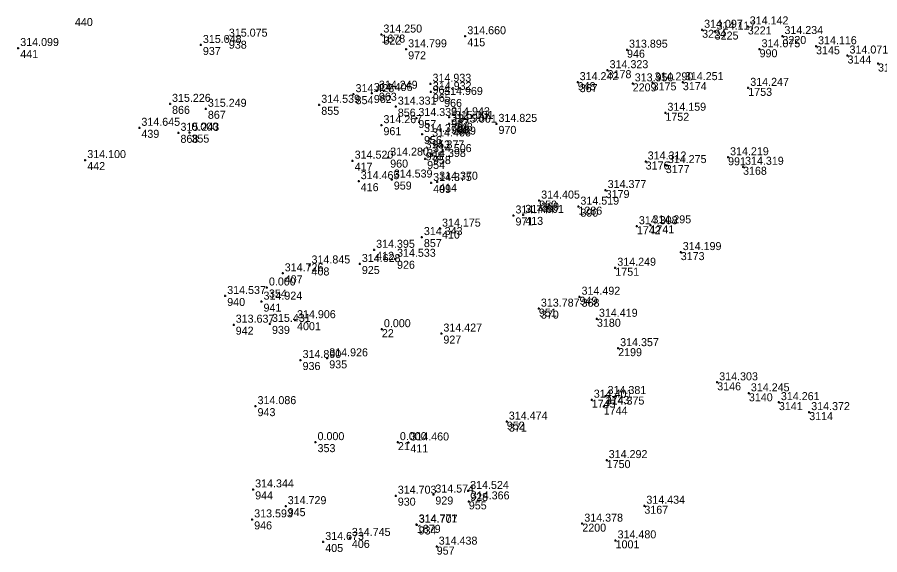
# Model space of a CAD drawing. Extents: x -829398 to -819400, y -1074439 to -1067977.
# Drawn here: x -820719 to -820589.6, y -1069082.2 to -1069001.7 of the extents above; entities that cross this region are included whole.
import ezdxf

# ---------------------------------------------------------------- set-up
doc = ezdxf.new("R2010")
doc.units = 0
for name, color, linetype in [('Vrstva 60', 7, 'Continuous'), ('Vrstva 61', 7, 'Continuous'), ('Čísla bodů_doměření_2012', 7, 'Continuous')]:
    doc.layers.add(name, color=color, linetype=linetype)

# ---------------------------------------------------------------- blocks, each defined once
blk = doc.blocks.new('BOD')
at = {"layer": 'Čísla bodů_doměření_2012'}
for p, q in [((-0.15, 0), (0.15, 0)), ((0, -0.15), (0, 0.15))]:
    blk.add_line(p, q, dxfattribs=at)

msp = doc.modelspace()

# ---------------------------------------------------------------- block references
at = {"layer": 'Vrstva 60'}
for p in [(-820664.347, -1069004.274), (-820664.347, -1069004.274), (-820616.251, -1069003.557), (-820614.366, -1069003.82), (-820609.408, -1069003.055), (-820687.521, -1069004.89), (-820651.762, -1069004.53), (-820604.208, -1069004.496), (-820718.803, -1069006.295), (-820691.413, -1069005.839), (-820660.632, -1069006.485), (-820627.513, -1069006.544), (-820607.637, -1069006.48), (-820599.168, -1069006.029), (-820594.447, -1069007.416), (-820589.872, -1069008.616), (-820630.426, -1069009.616), (-820656.976, -1069011.651), (-820634.913, -1069011.41), (-820634.913, -1069011.41), (-820626.658, -1069011.592), (-820623.674, -1069011.446), (-820619.137, -1069011.408), (-820668.52, -1069013.209), (-820665.78, -1069013.037), (-820665.019, -1069012.694), (-820656.929, -1069012.861), (-820609.33, -1069012.263), (-820655.241, -1069013.627), (-820696.04, -1069014.664), (-820690.667, -1069015.403), (-820673.659, -1069014.805), (-820662.185, -1069015.076), (-820659.099, -1069016.783), (-820654.179, -1069016.674), (-820653.631, -1069017.221), (-820621.758, -1069015.998), (-820700.636, -1069018.254), (-820664.339, -1069017.856), (-820654.206, -1069017.636), (-820653.147, -1069017.786), (-820647.089, -1069017.665), (-820694.776, -1069019.005), (-820693.13, -1069018.97), (-820658.253, -1069019.187), (-820657.038, -1069019.846), (-820658.01, -1069021.64), (-820656.916, -1069022.191), (-820708.752, -1069023.088), (-820668.657, -1069023.179), (-820663.327, -1069022.718), (-820657.784, -1069022.921), (-820624.716, -1069023.303), (-820612.358, -1069022.669), (-820621.699, -1069023.84), (-820610.116, -1069024.095), (-820667.746, -1069026.251), (-820662.784, -1069026.009), (-820656.883, -1069026.521), (-820655.981, -1069026.333), (-820630.717, -1069027.578), (-820640.683, -1069029.159), (-820640.683, -1069029.159), (-820634.805, -1069030.071), (-820634.805, -1069030.071), (-820644.539, -1069031.392), (-820643.074, -1069031.303), (-820655.555, -1069033.365), (-820626.034, -1069033.004), (-820624, -1069032.87), (-820658.276, -1069034.631), (-820665.437, -1069036.543), (-820662.302, -1069037.883), (-820619.459, -1069036.882), (-820675.124, -1069038.887), (-820667.578, -1069038.667), (-820629.269, -1069039.228), (-820679.145, -1069040.064), (-820681.51, -1069042.19), (-820687.765, -1069043.462), (-820682.321, -1069044.312), (-820634.631, -1069043.573), (-820634.631, -1069043.573), (-820640.729, -1069045.355), (-820640.729, -1069045.355), (-820632.024, -1069046.877), (-820686.494, -1069047.764), (-820681.053, -1069047.645), (-820677.294, -1069047.093), (-820664.27, -1069048.44), (-820655.349, -1069049.097), (-820628.841, -1069051.283), (-820676.464, -1069053.063), (-820672.464, -1069052.806), (-820613.988, -1069056.403), (-820630.728, -1069058.461), (-820609.24, -1069058.049), (-820632.804, -1069059.008), (-820604.741, -1069059.373), (-820683.216, -1069059.975), (-820631.013, -1069060.042), (-820600.193, -1069060.87), (-820645.537, -1069062.294), (-820645.537, -1069062.294), (-820674.22, -1069065.37), (-820661.87, -1069065.37), (-820660.302, -1069065.421), (-820630.56, -1069068.061), (-820683.579, -1069072.454), (-820651.336, -1069072.688), (-820662.189, -1069073.394), (-820656.554, -1069073.222), (-820678.695, -1069074.966), (-820651.235, -1069074.251), (-820624.913, -1069074.902), (-820683.722, -1069076.95), (-820659.06, -1069077.711), (-820659.03, -1069077.765), (-820634.219, -1069077.587), (-820673.065, -1069080.335), (-820669.076, -1069079.731), (-820629.229, -1069080.092), (-820656.049, -1069081.032)]:
    msp.add_blockref('BOD', p, dxfattribs=at)

# ---------------------------------------------------------------- texts
for s, p in [('440', (-820710.305, -1069002.998)), ('3224', (-820616.251, -1069004.757)), ('3225', (-820614.366, -1069005.02)), ('3221', (-820609.408, -1069004.255)), ('938', (-820687.221, -1069006.39)), ('1678', (-820664.347, -1069005.474)), ('322', (-820664.047, -1069005.774)), ('415', (-820651.462, -1069006.03)), ('3220', (-820604.208, -1069005.696)), ('441', (-820718.503, -1069007.795)), ('937', (-820691.113, -1069007.339)), ('946', (-820627.513, -1069007.744)), ('990', (-820607.637, -1069007.68)), ('3145', (-820599.168, -1069007.229)), ('972', (-820660.332, -1069007.985)), ('3144', (-820594.447, -1069008.616)), ('3143', (-820589.872, -1069009.816)), ('3178', (-820630.426, -1069010.816)), ('948', (-820634.913, -1069012.61)), ('367', (-820634.613, -1069012.91)), ('2209', (-820626.658, -1069012.792)), ('3175', (-820623.674, -1069012.646)), ('3174', (-820619.137, -1069012.608)), ('963', (-820664.719, -1069014.194)), ('964', (-820656.676, -1069013.151)), ('965', (-820656.629, -1069014.361)), ('1753', (-820609.33, -1069013.463)), ('854', (-820668.22, -1069014.709)), ('962', (-820665.48, -1069014.537)), ('966', (-820654.941, -1069015.127)), ('866', (-820695.74, -1069016.164)), ('867', (-820690.367, -1069016.903)), ('855', (-820673.359, -1069016.305)), ('856', (-820661.885, -1069016.576)), ('957', (-820658.799, -1069018.283)), ('967', (-820653.879, -1069018.174)), ('1752', (-820621.758, -1069017.198)), ('961', (-820664.039, -1069019.356)), ('968', (-820653.906, -1069019.136)), ('748', (-820653.331, -1069018.721)), ('969', (-820652.847, -1069019.286)), ('970', (-820646.789, -1069019.165)), ('439', (-820700.336, -1069019.754)), ('868', (-820694.476, -1069020.505)), ('355', (-820692.83, -1069020.47)), ('956', (-820657.953, -1069020.687)), ('953', (-820656.738, -1069021.346)), ('955', (-820657.71, -1069023.14)), ('442', (-820708.452, -1069024.588)), ('417', (-820668.357, -1069024.679)), ('960', (-820663.027, -1069024.218)), ('954', (-820657.484, -1069024.421)), ('958', (-820656.616, -1069023.691)), ('3176', (-820624.716, -1069024.503)), ('991', (-820612.358, -1069023.869)), ('3177', (-820621.699, -1069025.04)), ('3168', (-820610.116, -1069025.295)), ('416', (-820667.446, -1069027.751)), ('959', (-820662.484, -1069027.509)), ('409', (-820656.583, -1069028.021)), ('414', (-820655.681, -1069027.833)), ('3179', (-820630.717, -1069028.778)), ('950', (-820640.683, -1069030.359)), ('369', (-820640.383, -1069030.659)), ('1286', (-820634.805, -1069031.271)), ('390', (-820634.505, -1069031.571)), ('971', (-820644.239, -1069032.892)), ('413', (-820642.774, -1069032.803)), ('410', (-820655.255, -1069034.865)), ('1742', (-820626.034, -1069034.204)), ('1741', (-820624, -1069034.07)), ('857', (-820657.976, -1069036.131)), ('412', (-820665.137, -1069038.043)), ('3173', (-820619.459, -1069038.082)), ('925', (-820667.278, -1069040.167)), ('926', (-820662.002, -1069039.383)), ('407', (-820678.845, -1069041.564)), ('408', (-820674.824, -1069040.387)), ('1751', (-820629.269, -1069040.428)), ('354', (-820681.21, -1069043.69)), ('940', (-820687.465, -1069044.962)), ('949', (-820634.631, -1069044.773)), ('368', (-820634.331, -1069045.073)), ('941', (-820682.021, -1069045.812)), ('951', (-820640.729, -1069046.555)), ('370', (-820640.429, -1069046.855)), ('942', (-820686.194, -1069049.264)), ('939', (-820680.753, -1069049.145)), ('4001', (-820676.994, -1069048.593)), ('3180', (-820632.024, -1069048.077)), ('22', (-820664.27, -1069049.64)), ('927', (-820655.049, -1069050.597)), ('2199', (-820628.841, -1069052.483)), ('935', (-820672.164, -1069054.306)), ('936', (-820676.164, -1069054.563)), ('3146', (-820613.988, -1069057.603)), ('1743', (-820630.728, -1069059.661)), ('3140', (-820609.24, -1069059.249)), ('1745', (-820632.804, -1069060.208)), ('3141', (-820604.741, -1069060.573)), ('943', (-820682.916, -1069061.475)), ('1744', (-820631.013, -1069061.242)), ('3114', (-820600.193, -1069062.07)), ('952', (-820645.537, -1069063.494)), ('371', (-820645.237, -1069063.794)), ('353', (-820673.92, -1069066.87)), ('21', (-820661.87, -1069066.57)), ('411', (-820660.002, -1069066.921)), ('1750', (-820630.56, -1069069.261)), ('944', (-820683.279, -1069073.954)), ('930', (-820661.889, -1069074.894)), ('929', (-820656.254, -1069074.722)), ('928', (-820651.036, -1069074.188)), ('945', (-820678.395, -1069076.466)), ('955', (-820651.235, -1069075.451)), ('3167', (-820624.913, -1069076.102)), ('946', (-820683.422, -1069078.45)), ('1879', (-820659.03, -1069078.965)), ('2200', (-820634.219, -1069078.787)), ('934', (-820658.76, -1069079.211)), ('406', (-820668.776, -1069081.231)), ('1001', (-820629.229, -1069081.292)), ('405', (-820672.765, -1069081.835)), ('957', (-820656.049, -1069082.232))]:
    msp.add_text(s, height=1.2, dxfattribs=at).set_placement(p)
at = {"layer": 'Vrstva 61'}
for s, p in [('314.142', (-820609.108, -1069002.755)), ('314.250', (-820664.047, -1069003.974)), ('314.097', (-820615.951, -1069003.257)), ('314.117', (-820614.066, -1069003.52)), ('315.075', (-820687.221, -1069004.59)), ('314.660', (-820651.462, -1069004.23)), ('314.234', (-820603.908, -1069004.196)), ('314.099', (-820718.503, -1069005.995)), ('315.048', (-820691.113, -1069005.539)), ('314.799', (-820660.332, -1069006.185)), ('313.895', (-820627.213, -1069006.244)), ('314.075', (-820607.337, -1069006.18)), ('314.116', (-820598.868, -1069005.729)), ('314.071', (-820594.147, -1069007.116)), ('314.323', (-820630.126, -1069009.316)), ('314.933', (-820656.676, -1069011.351)), ('314.242', (-820634.613, -1069011.11)), ('313.950', (-820626.358, -1069011.292)), ('314.290', (-820623.374, -1069011.146)), ('314.251', (-820618.837, -1069011.108)), ('314.428', (-820668.22, -1069012.909)), ('314.406', (-820665.48, -1069012.737)), ('314.249', (-820664.719, -1069012.394)), ('314.932', (-820656.629, -1069012.561)), ('314.247', (-820609.03, -1069011.963)), ('315.226', (-820695.74, -1069014.364)), ('314.969', (-820654.941, -1069013.327)), ('315.249', (-820690.367, -1069015.103)), ('314.539', (-820673.359, -1069014.505)), ('314.331', (-820661.885, -1069014.776)), ('314.159', (-820621.458, -1069015.698)), ('314.339', (-820658.799, -1069016.483)), ('314.943', (-820653.879, -1069016.374)), ('315.001', (-820653.331, -1069016.921)), ('314.645', (-820700.336, -1069017.954)), ('314.267', (-820664.039, -1069017.556)), ('314.957', (-820653.906, -1069017.336)), ('315.001', (-820652.847, -1069017.486)), ('314.825', (-820646.789, -1069017.365)), ('315.243', (-820694.476, -1069018.705)), ('0.000', (-820692.83, -1069018.67)), ('314.376', (-820657.953, -1069018.887)), ('314.466', (-820656.738, -1069019.546)), ('314.377', (-820657.71, -1069021.34)), ('314.506', (-820656.616, -1069021.891)), ('314.100', (-820708.452, -1069022.788)), ('314.520', (-820668.357, -1069022.879)), ('314.280', (-820663.027, -1069022.418)), ('314.398', (-820657.484, -1069022.621)), ('314.312', (-820624.416, -1069023.003)), ('314.219', (-820612.058, -1069022.369)), ('314.275', (-820621.399, -1069023.54)), ('314.319', (-820609.816, -1069023.795)), ('314.465', (-820667.446, -1069025.951)), ('314.539', (-820662.484, -1069025.709)), ('314.370', (-820655.681, -1069026.033)), ('314.375', (-820656.583, -1069026.221)), ('314.377', (-820630.417, -1069027.278)), ('314.405', (-820640.383, -1069028.859)), ('314.519', (-820634.505, -1069029.771)), ('314.744', (-820644.239, -1069031.092)), ('314.601', (-820642.774, -1069031.003)), ('314.175', (-820655.255, -1069033.065)), ('314.308', (-820625.734, -1069032.704)), ('314.295', (-820623.7, -1069032.57)), ('314.343', (-820657.976, -1069034.331)), ('314.395', (-820665.137, -1069036.243)), ('314.533', (-820662.002, -1069037.583)), ('314.199', (-820619.159, -1069036.582)), ('314.845', (-820674.824, -1069038.587)), ('314.628', (-820667.278, -1069038.367)), ('314.249', (-820628.969, -1069038.928)), ('314.726', (-820678.845, -1069039.764)), ('0.000', (-820681.21, -1069041.89)), ('314.537', (-820687.465, -1069043.162)), ('314.924', (-820682.021, -1069044.012)), ('314.492', (-820634.331, -1069043.273)), ('313.787', (-820640.429, -1069045.055)), ('314.419', (-820631.724, -1069046.577)), ('313.637', (-820686.194, -1069047.464)), ('315.431', (-820680.753, -1069047.345)), ('314.906', (-820676.994, -1069046.793)), ('0.000', (-820663.97, -1069048.14)), ('314.427', (-820655.049, -1069048.797)), ('314.357', (-820628.541, -1069050.983)), ('314.890', (-820676.164, -1069052.763)), ('314.926', (-820672.164, -1069052.506)), ('314.303', (-820613.688, -1069056.103)), ('314.381', (-820630.428, -1069058.161)), ('314.245', (-820608.94, -1069057.749)), ('314.086', (-820682.916, -1069059.675)), ('314.401', (-820632.504, -1069058.708)), ('314.261', (-820604.441, -1069059.073)), ('314.375', (-820630.713, -1069059.742)), ('314.372', (-820599.893, -1069060.57)), ('314.474', (-820645.237, -1069061.994)), ('0.000', (-820673.92, -1069065.07)), ('0.000', (-820661.57, -1069065.07)), ('314.460', (-820660.002, -1069065.121)), ('314.292', (-820630.26, -1069067.761)), ('314.344', (-820683.279, -1069072.154)), ('314.524', (-820651.036, -1069072.388)), ('314.703', (-820661.889, -1069073.094)), ('314.574', (-820656.254, -1069072.922)), ('314.729', (-820678.395, -1069074.666)), ('314.366', (-820650.935, -1069073.951)), ('314.434', (-820624.613, -1069074.602)), ('313.593', (-820683.422, -1069076.65)), ('314.771', (-820658.76, -1069077.411)), ('314.707', (-820658.73, -1069077.465)), ('314.378', (-820633.919, -1069077.287)), ('314.673', (-820672.765, -1069080.035)), ('314.745', (-820668.776, -1069079.431)), ('314.480', (-820628.929, -1069079.792)), ('314.438', (-820655.749, -1069080.732))]:
    msp.add_text(s, height=1.2, dxfattribs=at).set_placement(p)

doc.saveas('drawing.dxf')
